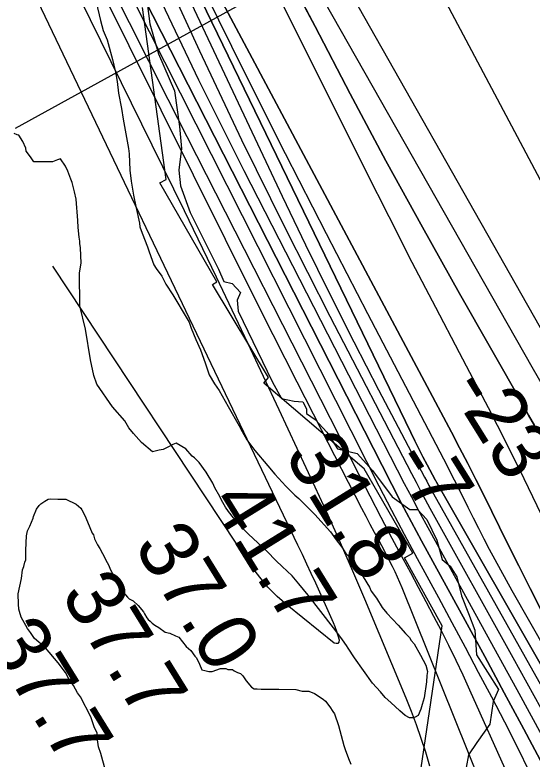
# Model space of a CAD drawing. Extents: x 3279314 to 3317160, y 734079 to 759431.
# Drawn here: x 3285416 to 3286005, y 754513 to 755360 of the extents above; entities that cross this region are included whole.
import ezdxf

# ---------------------------------------------------------------- set-up
doc = ezdxf.new("R2010")
doc.units = 0
for name, color, linetype in [('V-RIVR-EDGE', 7, 'Continuous'), ('V-RIVR-RANG', 7, 'Continuous'), ('V-RRAP-RVMT', 7, 'Continuous'), ('V-SITE-VEGE', 7, 'Continuous'), ('V-TOPO-DPTH', 7, 'Continuous'), ('V-TOPO-MAJR', 7, 'Continuous'), ('V-TOPO-MINR', 7, 'Continuous'), ('V-TOPO-WATR', 7, 'Continuous')]:
    doc.layers.add(name, color=color, linetype=linetype)

msp = doc.modelspace()

# ---------------------------------------------------------------- linework, layer by layer
at = {"layer": 'V-RIVR-EDGE'}
for points in [[(3285560.47, 755424.1), (3285569.85, 755350.18), (3285579.76, 755315.81), (3285597.91, 755273.61), (3285603.9, 755233.17), (3285606.01, 755207.95), (3285602.91, 755183.18), (3285605.04, 755165.35), (3285615.83, 755135.33), (3285648.27, 755070.49), (3285654.32, 755056.56), (3285663.88, 755054.36), (3285673.42, 755043.91), (3285669.48, 755035.22), (3285670.75, 755022.62), (3285709.24, 754942.54), (3285720.06, 754923.39), (3285734.4, 754920.31), (3285744.4, 754919.41), (3285748.29, 754911.58), (3285748.28, 754906.36), (3285758.26, 754899.39), (3285771.69, 754885.01), (3285783.82, 754865.85), (3285805.97, 754860.58), (3285823.75, 754841.41), (3285845.84, 754811.36), (3285866.24, 754796.97), (3285874.93, 754796.95), (3285885.34, 754785.62), (3285897.01, 754762.12), (3285903.04, 754739.93), (3285912.15, 754732.52), (3285919.51, 754720.33), (3285925.11, 754698.59), (3285932.89, 754678.57), (3285940.23, 754659.43), (3285941.9, 754631.17), (3285967.01, 754591.99), (3285960.89, 754578.09), (3285957.35, 754552.45), (3285942.52, 754531.63)], [(3285942.52, 754531.63), (3285932.92, 754517.3), (3285924.99, 754474.29)]]:
    msp.add_lwpolyline(points, dxfattribs=at)
at = {"layer": 'V-RIVR-RANG'}
msp.add_line((3285417, 755231.27), (3286152.81, 755636.46), dxfattribs=at)
at = {"layer": 'V-RRAP-RVMT'}
for p, q in [((3285588.51, 755172.9), (3285561.68, 755368.48)), ((3285581.45, 755168.84), (3285588.51, 755172.9)), ((3285646.2, 755056.24), (3285581.45, 755168.84)), ((3285641.29, 755053.32), (3285646.2, 755056.24)), ((3285705.29, 754947.14), (3285641.29, 755053.32)), ((3285699.93, 754940.82), (3285705.29, 754947.14)), ((3285814.27, 754843.25), (3285699.93, 754940.82)), ((3285869.47, 754747.05), (3285814.27, 754843.25)), ((3285860.18, 754741.92), (3285869.47, 754747.05)), ((3285902.92, 754664.29), (3285860.18, 754741.92)), ((3285874.6, 754472.45), (3285902.92, 754664.29))]:
    msp.add_line(p, q, dxfattribs=at)
at = {"layer": 'V-SITE-VEGE'}
for p, q in [((3285508.95, 755374.6), (3285513.63, 755353.92)), ((3285513.63, 755353.92), (3285516.96, 755342.29)), ((3285516.96, 755342.29), (3285521.56, 755331.97)), ((3285521.56, 755331.97), (3285527.56, 755309.36)), ((3285527.56, 755309.36), (3285530.9, 755295.15)), ((3285530.9, 755295.15), (3285532.93, 755284.16)), ((3285532.93, 755284.16), (3285534.32, 755271.22)), ((3285534.32, 755271.22), (3285537.69, 755253.77)), ((3285537.69, 755253.77), (3285539.72, 755241.49)), ((3285539.72, 755241.49), (3285545.79, 755207.88)), ((3285418.81, 755223.75), (3285415.56, 755225.03)), ((3285420.76, 755223.12), (3285418.81, 755223.75)), ((3285425.34, 755216.04), (3285420.76, 755223.12)), ((3285428.64, 755208.29), (3285425.34, 755216.04)), ((3285429.31, 755205.06), (3285428.64, 755208.29)), ((3285545.79, 755207.88), (3285546.49, 755202.05)), ((3285433.89, 755198.62), (3285429.31, 755205.06)), ((3285546.49, 755202.05), (3285547.27, 755183.29)), ((3285437.81, 755192.83), (3285433.89, 755198.62)), ((3285451.4, 755192.93), (3285437.81, 755192.83)), ((3285459.17, 755192.99), (3285451.4, 755192.93)), ((3285464.98, 755194.97), (3285459.17, 755192.99)), ((3285468.21, 755196.29), (3285464.98, 755194.97)), ((3285474.1, 755187.92), (3285468.21, 755196.29)), ((3285476.73, 755182.11), (3285474.1, 755187.92)), ((3285547.27, 755183.29), (3285548.66, 755171)), ((3285480.03, 755173.08), (3285476.73, 755182.11)), ((3285481.36, 755169.2), (3285480.03, 755173.08)), ((3285484.02, 755158.86), (3285481.36, 755169.2)), ((3285548.66, 755171), (3285551.37, 755154.84)), ((3285486.03, 755150.47), (3285484.02, 755158.86)), ((3285488.15, 755125.88), (3285486.03, 755150.47)), ((3285551.37, 755154.84), (3285554.06, 755141.92)), ((3285554.06, 755141.92), (3285558.08, 755123.18)), ((3285488.21, 755118.12), (3285488.15, 755125.88)), ((3285558.08, 755123.18), (3285558.76, 755118.65)), ((3285489.59, 755107.13), (3285488.21, 755118.12)), ((3285558.76, 755118.65), (3285561.4, 755111.55)), ((3285490.27, 755102.6), (3285489.59, 755107.13)), ((3285561.4, 755111.55), (3285567.35, 755096.06)), ((3285490.29, 755100.01), (3285490.27, 755102.6)), ((3285490.98, 755094.84), (3285490.29, 755100.01)), ((3285491.75, 755077.37), (3285490.98, 755094.84)), ((3285567.35, 755096.06), (3285569.33, 755090.25)), ((3285569.33, 755090.25), (3285574.62, 755075.4)), ((3285489.89, 755066.35), (3285491.75, 755077.37)), ((3285574.62, 755075.4), (3285577.24, 755071.54)), ((3285490.17, 755028.81), (3285489.89, 755066.35)), ((3285577.24, 755071.54), (3285583.78, 755062.52)), ((3285583.78, 755062.52), (3285588.38, 755053.49)), ((3285588.38, 755053.49), (3285596.23, 755041.26)), ((3285596.23, 755041.26), (3285612.62, 755014.19)), ((3285496.85, 755002.32), (3285490.17, 755028.81)), ((3285612.62, 755014.19), (3285614.59, 755010.32)), ((3285614.59, 755010.32), (3285617.23, 755003.22)), ((3285502.29, 754967.41), (3285496.85, 755002.32)), ((3285617.23, 755003.22), (3285622.51, 754990.32)), ((3285622.51, 754990.32), (3285627.77, 754978.71)), ((3285627.77, 754978.71), (3285633.06, 754963.86)), ((3285506.31, 754949.32), (3285502.29, 754967.41)), ((3285633.06, 754963.86), (3285636.38, 754953.53)), ((3285636.38, 754953.53), (3285637.7, 754950.3)), ((3285509.62, 754939.63), (3285506.31, 754949.32)), ((3285637.7, 754950.3), (3285643.6, 754939.99)), ((3285527.28, 754913.87), (3285509.62, 754939.63)), ((3285643.6, 754939.99), (3285648.83, 754932.26)), ((3285648.83, 754932.26), (3285659.33, 754914.21)), ((3285541.64, 754897.8), (3285527.28, 754913.87)), ((3285659.33, 754914.21), (3285671.79, 754892.3)), ((3285546.23, 754890.06), (3285541.64, 754897.8)), ((3285551.46, 754883.63), (3285546.23, 754890.06)), ((3285671.79, 754892.3), (3285675.07, 754885.85)), ((3285675.07, 754885.85), (3285680.32, 754876.18)), ((3285557.34, 754876.56), (3285551.46, 754883.63)), ((3285560.6, 754873.34), (3285557.34, 754876.56)), ((3285572.98, 754862.43), (3285560.6, 754873.34)), ((3285596.21, 754871.02), (3285590.41, 754867.74)), ((3285600.09, 754872.35), (3285596.21, 754871.02)), ((3285611.14, 754865.96), (3285600.09, 754872.35)), ((3285680.32, 754876.18), (3285689.48, 754863.95)), ((3285580.73, 754864.43), (3285572.98, 754862.43)), ((3285585.25, 754865.11), (3285580.73, 754864.43)), ((3285590.41, 754867.74), (3285585.25, 754865.11)), ((3285618.32, 754857.59), (3285611.14, 754865.96)), ((3285689.48, 754863.95), (3285704.49, 754846.59)), ((3285620.93, 754855.67), (3285618.32, 754857.59)), ((3285626.14, 754850.53), (3285620.93, 754855.67)), ((3285633.99, 754839.59), (3285626.14, 754850.53)), ((3285704.49, 754846.59), (3285712.33, 754836.94)), ((3285641.86, 754826.7), (3285633.99, 754839.59)), ((3285712.33, 754836.94), (3285724.73, 754823.44)), ((3285643.84, 754821.54), (3285641.86, 754826.7)), ((3285649.73, 754811.87), (3285643.84, 754821.54)), ((3285724.73, 754823.44), (3285735.17, 754813.16)), ((3285651.71, 754807.36), (3285649.73, 754811.87)), ((3285735.17, 754813.16), (3285739.73, 754809.31)), ((3285739.73, 754809.31), (3285757.98, 754791.32)), ((3285656.3, 754799.62), (3285651.71, 754807.36)), ((3285659.57, 754794.47), (3285656.3, 754799.62)), ((3285665.45, 754787.4), (3285659.57, 754794.47)), ((3285670.67, 754781.6), (3285665.45, 754787.4)), ((3285757.98, 754791.32), (3285775.61, 754771.39)), ((3285675.25, 754775.82), (3285670.67, 754781.6)), ((3285682.42, 754768.75), (3285675.25, 754775.82)), ((3285703.28, 754749.49), (3285682.42, 754768.75)), ((3285775.61, 754771.39), (3285782.15, 754762.38)), ((3285782.15, 754762.38), (3285788.69, 754754.01)), ((3285788.69, 754754.01), (3285793.27, 754746.92)), ((3285713.72, 754738.56), (3285703.28, 754749.49)), ((3285793.27, 754746.92), (3285801.1, 754738.57)), ((3285720.88, 754732.14), (3285713.72, 754738.56)), ((3285801.1, 754738.57), (3285808.95, 754726.98)), ((3285731.97, 754721.22), (3285720.88, 754732.14)), ((3285808.95, 754726.98), (3285820.1, 754708.29)), ((3285739.81, 754712.22), (3285731.97, 754721.22)), ((3285750.26, 754699.35), (3285739.81, 754712.22)), ((3285820.1, 754708.29), (3285822.07, 754703.78)), ((3285779.02, 754662.02), (3285750.26, 754699.35)), ((3285822.07, 754703.78), (3285827.96, 754696.05)), ((3285827.96, 754696.05), (3285834.51, 754685.09)), ((3285834.51, 754685.09), (3285839.74, 754678.66)), ((3285839.74, 754678.66), (3285852.78, 754665.17)), ((3285852.78, 754665.17), (3285861.27, 754655.52)), ((3285784.24, 754655.59), (3285779.02, 754662.02)), ((3285789.47, 754648.51), (3285784.24, 754655.59)), ((3285794.05, 754642.07), (3285789.47, 754648.51)), ((3285861.27, 754655.52), (3285865.83, 754651.03)), ((3285865.83, 754651.03), (3285867.8, 754647.8)), ((3285796.02, 754638.85), (3285794.05, 754642.07)), ((3285867.8, 754647.8), (3285871.06, 754643.95)), ((3285871.06, 754643.95), (3285878.28, 754631.05)), ((3285803.22, 754627.9), (3285796.02, 754638.85)), ((3285823.5, 754598.93), (3285803.22, 754627.9)), ((3285878.28, 754631.05), (3285884.2, 754619.44)), ((3285884.2, 754619.44), (3285886.19, 754612.34)), ((3285885.58, 754607.81), (3285884.98, 754600.68)), ((3285886.19, 754612.34), (3285885.58, 754607.81)), ((3285832.64, 754589.29), (3285823.5, 754598.93)), ((3285884.98, 754600.68), (3285882.53, 754582.54)), ((3285837.86, 754582.85), (3285832.64, 754589.29)), ((3285844.38, 754577.07), (3285837.86, 754582.85)), ((3285882.53, 754582.54), (3285880, 754574.75)), ((3285854.81, 754567.44), (3285844.38, 754577.07)), ((3285880, 754574.75), (3285878.74, 754569.56)), ((3285860.67, 754562.31), (3285854.81, 754567.44)), ((3285878.74, 754569.56), (3285875.56, 754562.42)), ((3285865.87, 754559.76), (3285860.67, 754562.31)), ((3285869.75, 754559.79), (3285865.87, 754559.76)), ((3285872.34, 754560.45), (3285869.75, 754559.79)), ((3285875.56, 754562.42), (3285872.34, 754560.45))]:
    msp.add_line(p, q, dxfattribs=at)
for points in [[(3285519.38, 754499.56), (3285514.06, 754518.94), (3285511.41, 754526.68), (3285510.04, 754537.03), (3285510, 754542.21), (3285506.71, 754549.3), (3285502.74, 754560.93), (3285490.92, 754583.49), (3285487.65, 754588), (3285483.05, 754596.38), (3285477.82, 754604.1), (3285473.88, 754611.2), (3285465.39, 754622.14), (3285451.02, 754639.51), (3285438.64, 754649.77), (3285434.06, 754656.85), (3285430.79, 754661.36), (3285423.57, 754674.25), (3285421.58, 754680.71), (3285420.91, 754683.3), (3285420.22, 754689.11), (3285420.14, 754700.76), (3285423.89, 754718.27), (3285425.11, 754727.99), (3285426.38, 754731.88), (3285427.63, 754737.07), (3285428.91, 754739.67), (3285428.82, 754750.67), (3285429.35, 754766.85), (3285430.6, 754772.69), (3285433.15, 754777.89), (3285436.97, 754786.98), (3285437.6, 754788.93), (3285440.77, 754797.36), (3285443.98, 754801.27), (3285445.91, 754803.23), (3285450.41, 754806.5), (3285454.28, 754808.47), (3285456.86, 754809.13), (3285465.29, 754808.55), (3285474.35, 754808.62), (3285486.04, 754802.88), (3285491.25, 754798.39), (3285492.56, 754796.46), (3285495.85, 754790.01), (3285499.14, 754782.91), (3285504.41, 754770.01), (3285505.72, 754768.08), (3285507.05, 754763.55), (3285510.34, 754756.46), (3285512.96, 754752.59), (3285516.24, 754746.79), (3285521.49, 754736.48), (3285523.46, 754733.26), (3285524.78, 754728.74), (3285526.75, 754725.51), (3285528.08, 754720.99), (3285529.39, 754719.06), (3285530.71, 754715.83), (3285532.02, 754713.9), (3285533.98, 754711.33)], [(3285533.98, 754711.33), (3285534.64, 754709.39), (3285537.26, 754705.53), (3285544.44, 754697.16), (3285546.4, 754695.24), (3285550.95, 754692.68), (3285556.81, 754687.55), (3285562.69, 754680.47), (3285564, 754677.89), (3285566.62, 754673.38), (3285567.93, 754671.45), (3285570.54, 754669.53), (3285572.49, 754667.6), (3285575.75, 754665.04), (3285580.3, 754662.48), (3285587.46, 754657.35), (3285592.65, 754656.1), (3285599.14, 754652.91), (3285603.03, 754651.65), (3285611.53, 754640.71), (3285616.74, 754636.21), (3285621.32, 754629.78), (3285623.28, 754627.85), (3285626.57, 754620.75), (3285629.21, 754614.3), (3285632.45, 754613.68), (3285636.99, 754612.42), (3285640.87, 754612.45), (3285650.56, 754615.76), (3285656.38, 754615.8), (3285658.98, 754614.52), (3285664.16, 754614.56), (3285666.11, 754613.28), (3285670.01, 754611.37), (3285673.25, 754610.1), (3285675.86, 754607.53), (3285679.79, 754601.73), (3285685.67, 754594.66), (3285688.92, 754592.74), (3285692.15, 754592.76), (3285696.69, 754592.15), (3285716.75, 754592.3), (3285736.18, 754591.8), (3285743.31, 754589.91), (3285751.07, 754589.97), (3285757.57, 754587.43), (3285767.33, 754581.03), (3285769.93, 754578.46), (3285775.16, 754572.03), (3285778.43, 754566.87), (3285780.4, 754564.3), (3285785.03, 754550.74), (3285791.02, 754528.13), (3285792.35, 754523.61), (3285796.31, 754513.28), (3285798.95, 754506.83)]]:
    msp.add_lwpolyline(points, dxfattribs=at)
at = {"layer": 'V-TOPO-DPTH'}
for p, q in [((3285758.09, 755346.9), (3285508.45, 755831.59)), ((3285758.09, 755346.9), (3285508.45, 755831.59)), ((3285798.15, 755270.29), (3285758.09, 755346.9)), ((3285798.15, 755270.29), (3285758.09, 755346.9)), ((3285838.84, 755194.02), (3285798.15, 755270.29)), ((3285838.84, 755194.02), (3285798.15, 755270.29)), ((3285880.47, 755118.27), (3285838.84, 755194.02)), ((3285880.47, 755118.27), (3285838.84, 755194.02)), ((3285922.73, 755042.85), (3285880.47, 755118.27)), ((3285922.73, 755042.85), (3285880.47, 755118.27)), ((3285994.63, 754916.39), (3285922.73, 755042.85)), ((3285994.63, 754916.39), (3285922.73, 755042.85)), ((3286001.41, 754904.45), (3285994.63, 754916.39)), ((3286001.41, 754904.45), (3285994.63, 754916.39)), ((3286008.18, 754892.52), (3286001.41, 754904.45)), ((3286008.18, 754892.52), (3286001.41, 754904.45))]:
    msp.add_line(p, q, dxfattribs=at)
for points in [[(3286018.11, 754505.46), (3285995.94, 754546.77), (3285973.71, 754588.05), (3285951.39, 754629.27), (3285929, 754670.47), (3285879.57, 754761.19), (3285868.08, 754782.48), (3285856.72, 754803.84), (3285845.53, 754825.29), (3285834.47, 754846.81), (3285533.28, 755438.71), (3285503.85, 755498.81), (3285475.69, 755559.48), (3285449.4, 755620.98), (3285424.37, 755683.04), (3285396.65, 755754.96), (3285386.88, 755781.63), (3285377.72, 755808.5), (3285369.48, 755835.66), (3285361.84, 755863.01), (3285059.4, 757021.6)], [(3285501.13, 755812.64), (3285815.9, 755182.28), (3285842.05, 755130.42), (3285868.45, 755078.69), (3285895.25, 755027.16), (3285922.31, 754975.77), (3285934.23, 754953.32), (3285955.25, 754913.11), (3285975.89, 754872.72), (3285995.97, 754832.04), (3286015.68, 754791.18), (3286073.54, 754669.11), (3286097.22, 754619.57), (3286121.11, 754570.14), (3286145.33, 754520.86), (3286169.77, 754471.69)], [(3285501.13, 755812.64), (3285815.9, 755182.28), (3285842.05, 755130.42), (3285868.45, 755078.69), (3285895.25, 755027.16), (3285922.31, 754975.77), (3285934.23, 754953.32), (3285955.25, 754913.11), (3285975.89, 754872.72), (3285995.97, 754832.04), (3286015.68, 754791.18), (3286073.54, 754669.11), (3286097.22, 754619.57), (3286121.11, 754570.14), (3286145.33, 754520.86), (3286169.77, 754471.69)], [(3285420.27, 755806.21), (3285867.09, 754884.46), (3285871.66, 754875.18), (3285876.3, 754865.95), (3285881.05, 754856.76), (3285885.87, 754847.62), (3285894.93, 754830.71), (3285895.29, 754830.05), (3285895.65, 754829.39), (3285896.01, 754828.74), (3285896.38, 754828.09), (3286025.02, 754602.95), (3286088.7, 754491.53)], [(3286088.7, 754491.53), (3286025.02, 754602.95), (3285896.38, 754828.09), (3285896.01, 754828.74), (3285895.65, 754829.39), (3285895.29, 754830.05), (3285894.93, 754830.71), (3285885.87, 754847.62), (3285881.05, 754856.76), (3285876.3, 754865.95), (3285871.66, 754875.18), (3285867.09, 754884.46), (3285420.27, 755806.21)], [(3285579.7, 755421.18), (3285626.54, 755319.24), (3285674.51, 755217.84), (3285724.17, 755117.26), (3285774.95, 755017.23), (3285867.94, 754837.79), (3285873.12, 754827.9), (3285878.35, 754818.04), (3285883.67, 754808.23), (3285889.03, 754798.44), (3285983.33, 754628.18), (3286023.22, 754556.14), (3286063.1, 754484.11)], [(3285579.7, 755421.18), (3285626.54, 755319.24), (3285674.51, 755217.84), (3285724.17, 755117.26), (3285774.95, 755017.23), (3285867.94, 754837.79), (3285873.12, 754827.9), (3285878.35, 754818.04), (3285883.67, 754808.23), (3285889.03, 754798.44), (3285983.33, 754628.18), (3286023.22, 754556.14), (3286063.1, 754484.11)], [(3286148.63, 754440.57), (3286083.88, 754555.15), (3286069.9, 754580.19), (3286056.11, 754605.32), (3286042.59, 754630.6), (3286029.25, 754655.98), (3286016.12, 754681.48), (3286003.09, 754707.01), (3285990.2, 754732.63), (3285977.4, 754758.29), (3285950.22, 754813.19), (3285941.21, 754831.2), (3285932.09, 754849.14), (3285922.82, 754867.01), (3285913.44, 754884.83), (3285634.52, 755409.01)], [(3286148.63, 754440.57), (3286083.88, 754555.15), (3286069.9, 754580.19), (3286056.11, 754605.32), (3286042.59, 754630.6), (3286029.25, 754655.98), (3286016.12, 754681.48), (3286003.09, 754707.01), (3285990.2, 754732.63), (3285977.4, 754758.29), (3285950.22, 754813.19), (3285941.21, 754831.2), (3285932.09, 754849.14), (3285922.82, 754867.01), (3285913.44, 754884.83), (3285634.52, 755409.01)]]:
    msp.add_lwpolyline(points, dxfattribs=at)
at = {"layer": 'V-TOPO-MAJR'}
for points in [[(3285326.41, 755766.78), (3285655.62, 755104.73), (3285682.74, 755050.45), (3285710, 754996.24), (3285737.48, 754942.14), (3285765.09, 754888.11), (3285811.18, 754798.36), (3285815.88, 754789.28), (3285820.62, 754780.21), (3285825.42, 754771.17), (3285830.26, 754762.16), (3285833.66, 754755.88), (3285836.81, 754750.01), (3285839.92, 754744.12), (3285843, 754738.2), (3285846.04, 754732.27), (3285848.98, 754726.29), (3285851.81, 754720.26), (3285854.48, 754714.15), (3285857.04, 754708), (3285931.71, 754521.84), (3285945.68, 754487.21)], [(3285759.33, 755392.26), (3286005.21, 754959.44), (3286019.51, 754934.24), (3286033.81, 754909.04), (3286048.1, 754883.83), (3286062.39, 754858.62), (3286126.16, 754745.97), (3286152.15, 754699.47), (3286177.79, 754652.77), (3286202.9, 754605.79), (3286227.67, 754558.62), (3286234.59, 754545.25), (3286255.38, 754504.5)]]:
    msp.add_lwpolyline(points, dxfattribs=at)
at = {"layer": 'V-TOPO-MINR'}
for p, q in [((3285508.45, 755831.59), (3285758.09, 755346.9)), ((3285758.09, 755346.9), (3285798.15, 755270.29)), ((3285798.15, 755270.29), (3285838.84, 755194.02)), ((3285838.84, 755194.02), (3285880.47, 755118.27)), ((3285880.47, 755118.27), (3285922.73, 755042.85)), ((3285922.73, 755042.85), (3285994.63, 754916.39)), ((3285994.63, 754916.39), (3286001.41, 754904.45)), ((3286001.41, 754904.45), (3286008.18, 754892.52))]:
    msp.add_line(p, q, dxfattribs=at)
for points in [[(3285059.4, 757021.6), (3285361.84, 755863.01), (3285369.48, 755835.66), (3285377.72, 755808.5), (3285386.88, 755781.63), (3285396.65, 755754.96), (3285424.37, 755683.04), (3285449.4, 755620.98), (3285475.69, 755559.48), (3285503.85, 755498.81), (3285533.28, 755438.71), (3285834.47, 754846.81), (3285845.53, 754825.29), (3285856.72, 754803.84), (3285868.08, 754782.48), (3285879.57, 754761.19), (3285929, 754670.47), (3285951.39, 754629.27), (3285973.71, 754588.05), (3285995.94, 754546.77), (3286018.11, 754505.46)], [(3284843.96, 757017.65), (3285314.65, 755914.1), (3285337.41, 755833.41), (3285342.81, 755815.19), (3285348.53, 755797.08), (3285354.74, 755779.12), (3285361.26, 755761.27), (3285368.3, 755743.62), (3285375.7, 755726.13), (3285383.65, 755708.88), (3285391.95, 755691.79), (3285816.65, 754851.67), (3285830.82, 754823.92), (3285845.16, 754796.25), (3285859.73, 754768.71), (3285874.46, 754741.25), (3285898.72, 754696.47), (3285913.93, 754668.28), (3285929.07, 754640.05), (3285944.1, 754611.77), (3285959.06, 754583.45), (3285973.81, 754555.02), (3285988.34, 754526.48), (3286002.54, 754497.77)], [(3284815.08, 756969.39), (3285188.4, 756011.18), (3285197.17, 755992.75), (3285276.82, 755815.94), (3285286.02, 755795.8), (3285295.35, 755775.73), (3285304.89, 755755.75), (3285314.57, 755735.84), (3285572.35, 755212.35), (3285609.04, 755137.25), (3285645.41, 755062), (3285681.3, 754986.52), (3285716.88, 754910.89), (3285758.05, 754822.62), (3285772.61, 754790.92), (3285786.9, 754759.11), (3285800.81, 754727.13), (3285814.46, 754695.03), (3285861.54, 754582.44), (3285867.64, 754567.21), (3285873.43, 754551.88), (3285878.75, 754536.39), (3285883.77, 754520.78), (3285888.61, 754505.1)], [(3285501.13, 755812.64), (3285815.9, 755182.28), (3285842.05, 755130.42), (3285868.45, 755078.69), (3285895.25, 755027.16), (3285922.31, 754975.77), (3285934.23, 754953.32), (3285955.25, 754913.11), (3285975.89, 754872.72), (3285995.97, 754832.04), (3286015.68, 754791.18), (3286073.54, 754669.11), (3286097.22, 754619.57), (3286121.11, 754570.14), (3286145.33, 754520.86), (3286169.77, 754471.69)], [(3285420.27, 755806.21), (3285867.09, 754884.46), (3285871.66, 754875.18), (3285876.3, 754865.95), (3285881.05, 754856.76), (3285885.87, 754847.62), (3285894.93, 754830.71), (3285895.29, 754830.05), (3285895.65, 754829.39), (3285896.01, 754828.74), (3285896.38, 754828.09), (3286025.02, 754602.95), (3286088.7, 754491.53)], [(3285417.09, 755798.56), (3285720.75, 755153.75), (3285747.35, 755098.22), (3285774.43, 755042.92), (3285802.23, 754987.98), (3285830.51, 754933.28), (3285882.72, 754833.88), (3285885.28, 754829.07), (3285887.85, 754824.28), (3285890.47, 754819.51), (3285893.11, 754814.75), (3286006.23, 754613.07), (3286057, 754522.6), (3286107.8, 754432.14)], [(3285800.22, 755576.52), (3286108.8, 754995.2), (3286117.11, 754979.6), (3286125.45, 754964.03), (3286133.85, 754948.48), (3286142.28, 754932.95), (3286249.45, 754736.39), (3286258.42, 754718.22), (3286266.37, 754699.65), (3286272.78, 754680.51), (3286278.17, 754660.97), (3286283.42, 754641.36), (3286289.5, 754622.04), (3286296.83, 754603.17), (3286304.99, 754584.58), (3286338.13, 754515.41)], [(3285728.07, 755510.37), (3286053.33, 754935.75), (3286056.26, 754930.57), (3286059.19, 754925.4), (3286062.13, 754920.22), (3286065.06, 754915.05), (3286199.3, 754678.35), (3286239.51, 754606.53), (3286279.2, 754534.43), (3286318.09, 754461.9)], [(3285384.52, 755496.39), (3285738.31, 754756.81), (3285743.45, 754745.99), (3285748.52, 754735.14), (3285753.52, 754724.25), (3285758.47, 754713.34), (3285778.66, 754668.36), (3285780.7, 754663.45), (3285782.57, 754658.49), (3285784.17, 754653.44), (3285785.59, 754648.32), (3285785.08, 754645.97), (3285784.04, 754644.44), (3285782.22, 754644.14), (3285779.87, 754644.67), (3285726.2, 754687.88), (3285715.04, 754697.75), (3285704.55, 754708.25), (3285695.07, 754719.67), (3285686.27, 754731.7), (3285459.58, 755074)], [(3285502.56, 755438.8), (3285546.5, 755351.44), (3285590.66, 755264.19), (3285807.98, 754836.77), (3285820.43, 754812.51), (3285833.01, 754788.3), (3285845.77, 754764.19), (3285858.66, 754740.15), (3285866.82, 754725.07), (3285875.67, 754708.59), (3285884.46, 754692.08), (3285893.16, 754675.52), (3285901.79, 754658.93), (3285910.24, 754642.24), (3285918.49, 754625.46), (3285926.45, 754608.55), (3285934.22, 754591.53), (3285977.6, 754494.31)], [(3285634.52, 755409.01), (3285913.44, 754884.83), (3285922.82, 754867.01), (3285932.09, 754849.14), (3285941.21, 754831.2), (3285950.22, 754813.19), (3285977.4, 754758.29), (3285990.2, 754732.63), (3286003.09, 754707.01), (3286016.12, 754681.48), (3286029.25, 754655.98), (3286042.59, 754630.6), (3286056.11, 754605.32), (3286069.9, 754580.19), (3286083.88, 754555.15), (3286148.63, 754440.57)], [(3285575.89, 755390.4), (3285625.53, 755286.2), (3285676.93, 755182.81), (3285851.67, 754842.16), (3285859.72, 754826.63), (3285867.85, 754811.15), (3285876.11, 754795.74), (3285884.46, 754780.37), (3285957.35, 754647.54), (3285987.89, 754591.82), (3286018.39, 754536.08), (3286048.83, 754480.3)], [(3285632.84, 755385.62), (3285678.22, 755293.83), (3285724.09, 755202.29), (3285770.69, 755111.11), (3285817.77, 755020.18), (3285904.36, 754854.55), (3285908.48, 754846.6), (3285912.57, 754838.64), (3285916.6, 754830.65), (3285920.59, 754822.65), (3285932.09, 754799.43), (3285938.08, 754787.44), (3285944.14, 754775.48), (3285950.28, 754763.56), (3285956.49, 754751.68), (3285962.81, 754739.85), (3285969.2, 754728.06), (3285975.7, 754716.34), (3285982.28, 754704.66), (3286082.99, 754528.02), (3286141.38, 754428.93)]]:
    msp.add_lwpolyline(points, dxfattribs=at)
at = {"layer": 'V-TOPO-WATR'}
msp.add_lwpolyline([(3285579.7, 755421.18), (3285626.54, 755319.24), (3285674.51, 755217.84), (3285724.17, 755117.26), (3285774.95, 755017.23), (3285867.94, 754837.79), (3285873.12, 754827.9), (3285878.35, 754818.04), (3285883.67, 754808.23), (3285889.03, 754798.44), (3285983.33, 754628.18), (3286023.22, 754556.14), (3286063.1, 754484.11)], dxfattribs=at)

# ---------------------------------------------------------------- texts
at = {"layer": 'V-RIVR-RANG'}
for s, rotation, p in [('-23', 301.88892, (3285909.86, 754935.22)), ('31.8', 301.74833, (3285722.27, 754858.68)), ('-7', 301.88892, (3285843.62, 754852.38)), ('41.7', 301.74833, (3285637.36, 754805.85)), ('37.0', 301.74833, (3285550.93, 754755.49)), ('37.7', 301.74833, (3285467.55, 754700.2)), ('37.7', 301.74833, (3285382.64, 754647.37))]:
    msp.add_text(s, height=67, rotation=rotation, dxfattribs=at).set_placement(p)

doc.saveas('drawing.dxf')
